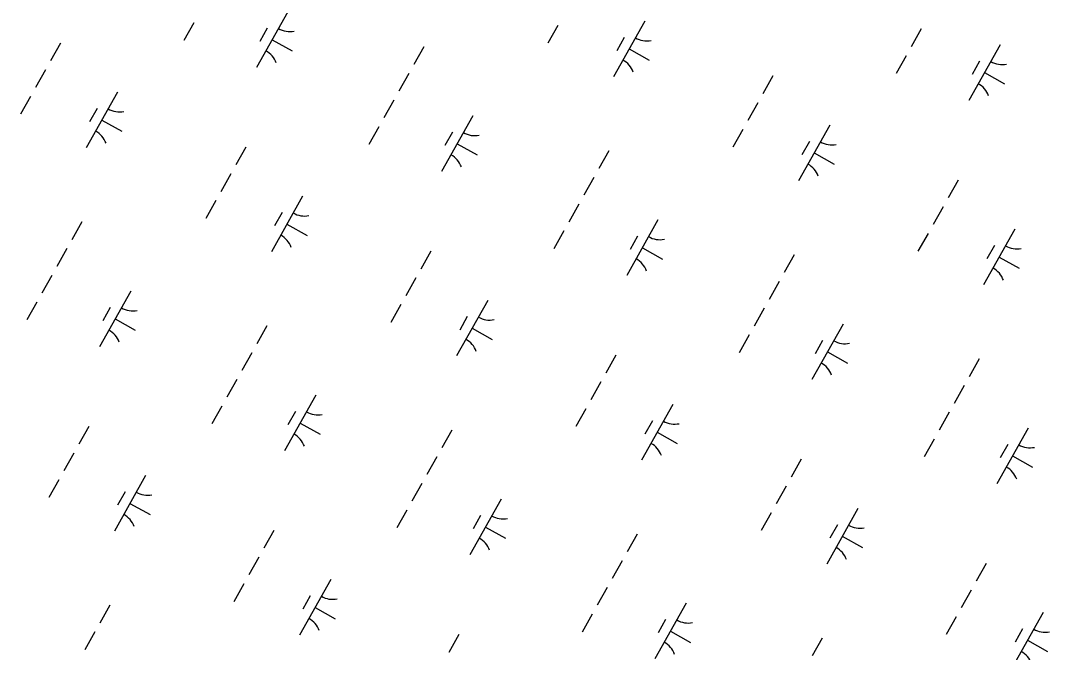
# Model space of a CAD drawing. Extents: x 3913936 to 3933962, y 195330 to 217741.
# Drawn here: x 3918806 to 3919612, y 203019 to 203514 of the extents above; entities that cross this region are included whole.
import ezdxf

# ---------------------------------------------------------------- set-up
doc = ezdxf.new("R2010")
doc.units = 0
doc.layers.add('V-WETL-SWMP', color=7, linetype='Continuous')

msp = doc.modelspace()

# ---------------------------------------------------------------- linework, layer by layer
at = {"layer": 'V-WETL-SWMP'}
for p, q in [((3919015.17, 203520.46), (3918990.67, 203476.88)), ((3918941.49, 203511.9), (3918933.65, 203497.95)), ((3919226.68, 203509.89), (3919218.84, 203495.94)), ((3919294.78, 203513.24), (3919270.27, 203469.66)), ((3918999.14, 203507.68), (3918993.26, 203497.22)), ((3919511.21, 203507.05), (3919503.37, 203493.1)), ((3918837.23, 203495.99), (3918829.39, 203482.04)), ((3919002.92, 203498.67), (3919018.61, 203489.85)), ((3919121.77, 203493.15), (3919113.93, 203479.2)), ((3919278.74, 203500.46), (3919272.86, 203490)), ((3919573.14, 203494.7), (3919548.64, 203451.11)), ((3919282.53, 203491.45), (3919298.22, 203482.63)), ((3919499.45, 203486.13), (3919491.61, 203472.18)), ((3919557.11, 203481.91), (3919551.23, 203471.45)), ((3918825.47, 203475.07), (3918817.63, 203461.12)), ((3919110.01, 203472.23), (3919102.17, 203458.28)), ((3919395.2, 203470.22), (3919387.36, 203456.27)), ((3919560.89, 203472.9), (3919576.58, 203464.08)), ((3918813.71, 203454.15), (3918805.87, 203440.2)), ((3918881.81, 203457.5), (3918857.31, 203413.92)), ((3918865.77, 203444.72), (3918859.89, 203434.26)), ((3919098.25, 203451.31), (3919090.41, 203437.36)), ((3919383.44, 203449.3), (3919375.6, 203435.35)), ((3919160.17, 203438.95), (3919135.67, 203395.37)), ((3918869.56, 203435.71), (3918885.25, 203426.89)), ((3919086.48, 203430.39), (3919078.64, 203416.44)), ((3919371.68, 203428.38), (3919363.84, 203414.43)), ((3919439.77, 203431.74), (3919415.27, 203388.15)), ((3919144.14, 203426.17), (3919138.26, 203415.71)), ((3918982.23, 203414.48), (3918974.39, 203400.53)), ((3919147.92, 203417.16), (3919163.61, 203408.34)), ((3919423.74, 203418.95), (3919417.86, 203408.49)), ((3919266.76, 203411.64), (3919258.92, 203397.69)), ((3919427.52, 203409.94), (3919443.21, 203401.12)), ((3918970.47, 203393.56), (3918962.63, 203379.61)), ((3919255, 203390.72), (3919247.16, 203376.77)), ((3919540.2, 203388.71), (3919532.35, 203374.76)), ((3918958.71, 203372.64), (3918950.87, 203358.69)), ((3919026.8, 203375.99), (3919002.3, 203332.41)), ((3919243.24, 203369.8), (3919235.4, 203355.85)), ((3919528.43, 203367.79), (3919520.59, 203353.84)), ((3918853.8, 203355.9), (3918845.95, 203341.95)), ((3919010.77, 203363.21), (3919004.89, 203352.75)), ((3919305.17, 203357.45), (3919280.67, 203313.86)), ((3919014.55, 203354.2), (3919030.24, 203345.38)), ((3919231.48, 203348.88), (3919223.64, 203334.93)), ((3919584.77, 203350.23), (3919560.27, 203306.64)), ((3919289.13, 203344.66), (3919283.25, 203334.2)), ((3919516.67, 203346.87), (3919508.83, 203332.92)), ((3918842.03, 203334.98), (3918834.19, 203321.03)), ((3919127.23, 203332.97), (3919119.39, 203319.02)), ((3919292.92, 203335.65), (3919308.61, 203326.83)), ((3919568.74, 203337.44), (3919562.86, 203326.98)), ((3919411.76, 203330.13), (3919403.92, 203316.18)), ((3919572.52, 203328.43), (3919588.21, 203319.61)), ((3918830.27, 203314.06), (3918822.43, 203300.11)), ((3919115.47, 203312.05), (3919107.63, 203298.1)), ((3919400, 203309.21), (3919392.16, 203295.26)), ((3918892.2, 203301.7), (3918867.7, 203258.12)), ((3918818.51, 203293.14), (3918810.67, 203279.19)), ((3919171.8, 203294.49), (3919147.3, 203250.9)), ((3918876.17, 203288.92), (3918870.28, 203278.46)), ((3919103.71, 203291.13), (3919095.86, 203277.18)), ((3919388.24, 203288.29), (3919380.4, 203274.34)), ((3918879.95, 203279.91), (3918895.64, 203271.09)), ((3919155.77, 203281.7), (3919149.89, 203271.24)), ((3919450.17, 203275.94), (3919425.67, 203232.35)), ((3918998.79, 203274.39), (3918990.95, 203260.44)), ((3919159.55, 203272.69), (3919175.24, 203263.87)), ((3919376.48, 203267.37), (3919368.64, 203253.42)), ((3919434.13, 203263.15), (3919428.25, 203252.69)), ((3918987.03, 203253.47), (3918979.19, 203239.52)), ((3919272.22, 203251.46), (3919264.38, 203237.51)), ((3919437.92, 203254.14), (3919453.61, 203245.32)), ((3919556.76, 203248.62), (3919548.92, 203234.67)), ((3918975.27, 203232.55), (3918967.43, 203218.6)), ((3919260.46, 203230.54), (3919252.62, 203216.59)), ((3919545, 203227.7), (3919537.16, 203213.75)), ((3919037.2, 203220.2), (3919012.7, 203176.61)), ((3918963.51, 203211.63), (3918955.67, 203197.68)), ((3919316.8, 203212.98), (3919292.3, 203169.39)), ((3919021.16, 203207.41), (3919015.28, 203196.95)), ((3919248.7, 203209.62), (3919240.86, 203195.67)), ((3919533.24, 203206.78), (3919525.4, 203192.83)), ((3918859.25, 203195.72), (3918851.41, 203181.77)), ((3919024.95, 203198.4), (3919040.64, 203189.58)), ((3919300.76, 203200.19), (3919294.88, 203189.73)), ((3919143.79, 203192.88), (3919135.95, 203178.93)), ((3919304.55, 203191.18), (3919320.24, 203182.36)), ((3919595.17, 203194.43), (3919570.67, 203150.84)), ((3919521.48, 203185.86), (3919513.64, 203171.91)), ((3919579.13, 203181.65), (3919573.25, 203171.18)), ((3918847.49, 203174.8), (3918839.65, 203160.85)), ((3919132.03, 203171.96), (3919124.19, 203158.01)), ((3919582.92, 203172.63), (3919598.61, 203163.81)), ((3919417.22, 203169.95), (3919409.38, 203156)), ((3918903.83, 203157.24), (3918879.33, 203113.65)), ((3918835.73, 203153.88), (3918827.89, 203139.93)), ((3919120.27, 203151.04), (3919112.43, 203137.09)), ((3919405.46, 203149.03), (3919397.62, 203135.08)), ((3918887.8, 203144.45), (3918881.91, 203133.99)), ((3919182.2, 203138.69), (3919157.7, 203095.1)), ((3918891.58, 203135.44), (3918907.27, 203126.62)), ((3919108.51, 203130.12), (3919100.67, 203116.17)), ((3919461.8, 203131.47), (3919437.3, 203087.88)), ((3919166.16, 203125.9), (3919160.28, 203115.44)), ((3919393.7, 203128.11), (3919385.86, 203114.16)), ((3919004.25, 203114.21), (3918996.41, 203100.26)), ((3919169.95, 203116.89), (3919185.64, 203108.07)), ((3919445.76, 203118.69), (3919439.88, 203108.22)), ((3919288.79, 203111.37), (3919280.95, 203097.42)), ((3919449.55, 203109.67), (3919465.24, 203100.85)), ((3918992.49, 203093.29), (3918984.65, 203079.34)), ((3919277.03, 203090.45), (3919269.19, 203076.5)), ((3919562.22, 203088.44), (3919554.38, 203074.5)), ((3919048.83, 203075.73), (3919024.33, 203032.14)), ((3918980.73, 203072.37), (3918972.89, 203058.42)), ((3919265.27, 203069.53), (3919257.43, 203055.58)), ((3919550.46, 203067.52), (3919542.62, 203053.57)), ((3919032.79, 203062.94), (3919026.91, 203052.48)), ((3918875.82, 203055.63), (3918867.98, 203041.68)), ((3919036.58, 203053.93), (3919052.27, 203045.11)), ((3919327.2, 203057.18), (3919302.69, 203013.59)), ((3919606.8, 203049.96), (3919582.3, 203006.37)), ((3919253.51, 203048.61), (3919245.67, 203034.66)), ((3919311.16, 203044.4), (3919305.28, 203033.93)), ((3919538.7, 203046.6), (3919530.86, 203032.65)), ((3918864.06, 203034.71), (3918856.22, 203020.76)), ((3919314.94, 203035.38), (3919330.64, 203026.56)), ((3919590.76, 203037.18), (3919584.88, 203026.72)), ((3919149.25, 203032.7), (3919141.41, 203018.75)), ((3919433.79, 203029.86), (3919425.95, 203015.92)), ((3919594.55, 203028.17), (3919610.24, 203019.34))]:
    msp.add_line(p, q, dxfattribs=at)
for centre, start, end in [((3919016.67, 203522.63), 239.88608, 281.42974), ((3919296.27, 203515.41), 239.88608, 281.42974), ((3918989.6, 203474.48), 19.88608, 61.42973), ((3919269.2, 203467.26), 19.88608, 61.42973), ((3919574.63, 203496.86), 239.88608, 281.42974), ((3919547.56, 203448.71), 19.88608, 61.42973), ((3918883.3, 203459.67), 239.88608, 281.42974), ((3918856.23, 203411.52), 19.88608, 61.42973), ((3919161.66, 203441.12), 239.88608, 281.42974), ((3919441.27, 203433.9), 239.88608, 281.42974), ((3919134.59, 203392.97), 19.88608, 61.42973), ((3919414.19, 203385.75), 19.88608, 61.42973), ((3919028.3, 203378.16), 239.88608, 281.42974), ((3919001.23, 203330.01), 19.88608, 61.42973), ((3919306.66, 203359.61), 239.88608, 281.42974), ((3919586.26, 203352.39), 239.88608, 281.42974), ((3919279.59, 203311.46), 19.88608, 61.42973), ((3919559.19, 203304.24), 19.88608, 61.42973), ((3918893.69, 203303.87), 239.88608, 281.42974), ((3919173.29, 203296.65), 239.88608, 281.42974), ((3918866.62, 203255.72), 19.88608, 61.42973), ((3919146.22, 203248.5), 19.88608, 61.42973), ((3919451.66, 203278.1), 239.88608, 281.42974), ((3919424.59, 203229.95), 19.88608, 61.42973), ((3919038.69, 203222.36), 239.88608, 281.42974), ((3919318.29, 203215.15), 239.88608, 281.42974), ((3919011.62, 203174.21), 19.88608, 61.42973), ((3919291.22, 203166.99), 19.88608, 61.42973), ((3919596.66, 203196.6), 239.88608, 281.42974), ((3919569.59, 203148.44), 19.88608, 61.42973), ((3918905.32, 203159.4), 239.88608, 281.42974), ((3918878.25, 203111.25), 19.88608, 61.42973), ((3919183.69, 203140.86), 239.88608, 281.42974), ((3919463.29, 203133.64), 239.88608, 281.42974), ((3919156.62, 203092.7), 19.88608, 61.42973), ((3919436.22, 203085.48), 19.88608, 61.42973), ((3919050.32, 203077.9), 239.88608, 281.42974), ((3919023.25, 203029.74), 19.88608, 61.42973), ((3919328.69, 203059.35), 239.88608, 281.42974), ((3919608.29, 203052.13), 239.88608, 281.42974), ((3919301.62, 203011.19), 19.88608, 61.42973), ((3919581.22, 203003.97), 19.88608, 61.42973)]:
    msp.add_arc(centre, 17.62, start, end, dxfattribs=at)

doc.saveas('drawing.dxf')
